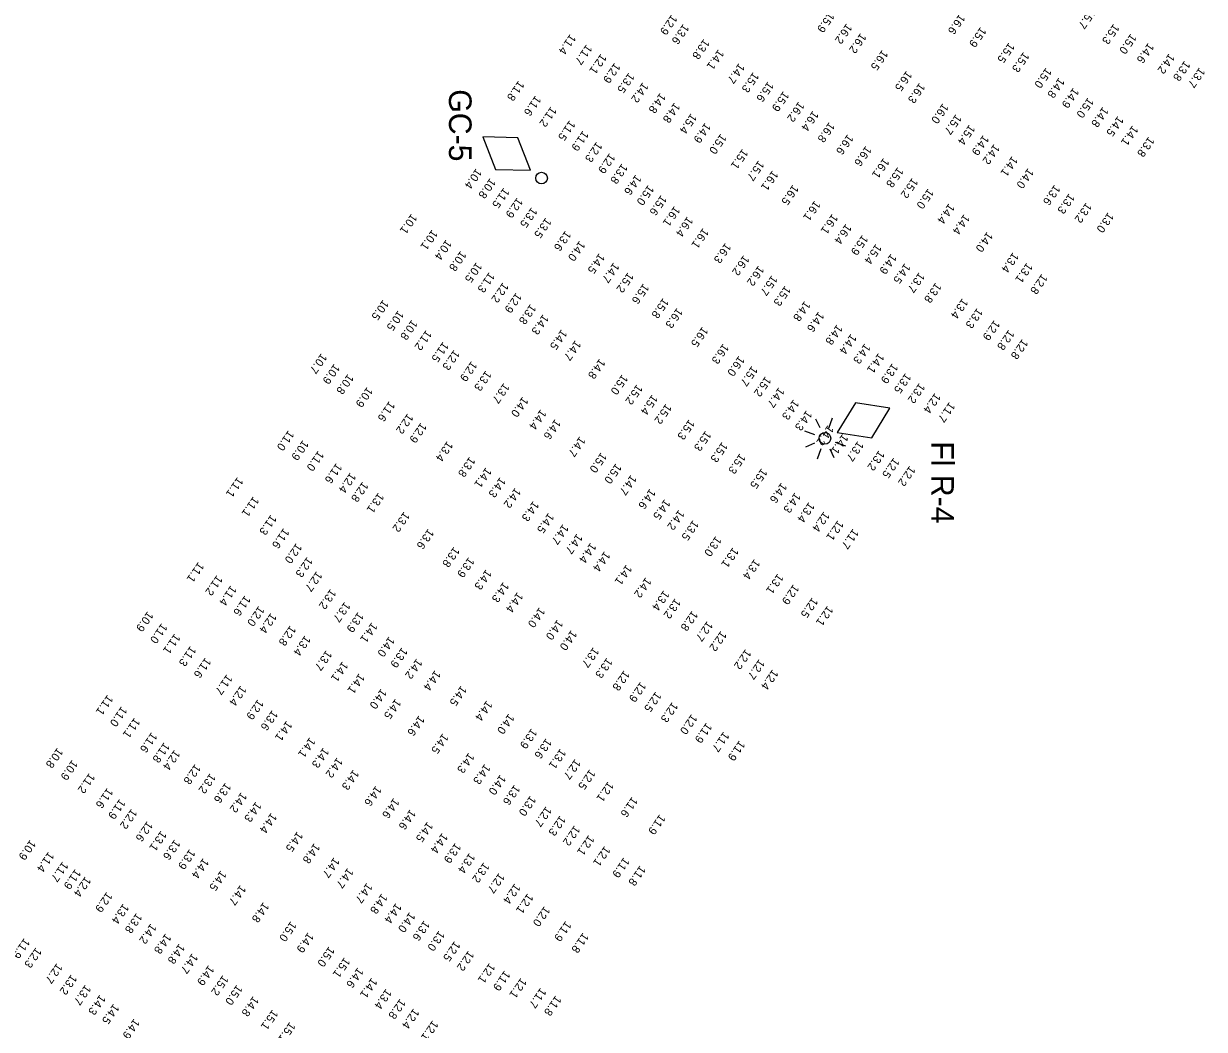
# Model space of a CAD drawing. Extents: x 815385 to 820851, y 582449 to 604245.
# Drawn here: x 816418 to 817150, y 583950 to 584573 of the extents above; entities that cross this region are included whole.
import ezdxf

# ---------------------------------------------------------------- set-up
doc = ezdxf.new("R2010")
doc.units = 0
for name, color, linetype in [('V-CHAN-AIDS', 7, 'Continuous'), ('V-TOPO-SOUN-101408', 7, 'Continuous'), ('V-TOPO-SOUN-EXCSS', 7, 'Continuous')]:
    doc.layers.add(name, color=color, linetype=linetype)

msp = doc.modelspace()

# ---------------------------------------------------------------- linework, layer by layer
at = {"layer": 'V-CHAN-AIDS'}
for p, q in [((816911.53, 584322.24), (816908.99, 584327.67)), ((816916.89, 584322.09), (816919.21, 584328.47)), ((816901.81, 584320.35), (816908.19, 584318.03)), ((816908.04, 584312.67), (816902.61, 584310.13)), ((816920.95, 584313.39), (816927.33, 584311.07)), ((816909.93, 584302.95), (816912.25, 584309.33)), ((816917.61, 584309.18), (816920.15, 584303.75))]:
    msp.add_line(p, q, dxfattribs=at)
for points in [[(816732.13, 584481.75), (816724.27, 584501.9), (816702.64, 584502.4), (816710.5, 584482.24)], [(816922.18, 584319.26), (816943.57, 584315.99), (816954.81, 584334.47), (816933.43, 584337.74)]]:
    msp.add_lwpolyline(points, close=True, dxfattribs=at)
for centre in [(816739.01, 584476.93), (816914.57, 584315.71)]:
    msp.add_circle(centre, 3.6, dxfattribs=at)

# ---------------------------------------------------------------- texts
for s, p in [('GC-5', (816681.66, 584531.96)), ('Fl R-4', (816980.44, 584313.87))]:
    msp.add_text(s, height=14, rotation=270, dxfattribs=at).set_placement(p)
at = {"layer": 'V-TOPO-SOUN-101408'}
for s, p in [('15.7 ', (817078.64, 584582.24)), ('12.9 ', (816819.54, 584578.51)), ('15.9 ', (816916.85, 584579.99)), ('16.6 ', (816997.89, 584578.88)), ('13.6 ', (816826.82, 584572.74)), ('16.2 ', (816927.92, 584572.99)), ('15.9 ', (817010.95, 584570.83)), ('15.3 ', (817093.38, 584572.78)), ('11.4 ', (816756.76, 584566.45)), ('13.8 ', (816839.55, 584563.43)), ('16.2 ', (816936.66, 584567.07)), ('15.5 ', (817028.5, 584561.17)), ('15.0 ', (817104.01, 584566.7)), ('14.6 ', (817114.86, 584561)), ('11.7 ', (816766.86, 584560.03)), ('12.1 ', (816775.8, 584554.25)), ('14.1 ', (816848.52, 584556.95)), ('16.5 ', (816950.07, 584556.62)), ('15.3 ', (817037.59, 584555.37)), ('14.2 ', (817127.74, 584554.41)), ('12.9 ', (816784.27, 584548.63)), ('14.7 ', (816861.3, 584548.39)), ('15.0 ', (817051.47, 584545.55)), ('13.8 ', (817137.34, 584549.92)), ('13.7 ', (817146.51, 584545.75)), ('13.5 ', (816793.05, 584542.52)), ('15.3 ', (816870.14, 584542.86)), ('16.5 ', (816965.05, 584543.69)), ('14.8 ', (817059.5, 584539.42)), ('11.8 ', (816724.79, 584537.61)), ('14.2 ', (816801.69, 584536.55)), ('15.6 ', (816879.29, 584537.04)), ('15.9 ', (816888.81, 584531.07)), ('16.3 ', (816973.12, 584536.22)), ('14.9 ', (817068.41, 584533.19)), ('11.6 ', (816735.26, 584528.36)), ('14.8 ', (816812.48, 584529.97)), ('14.8 ', (816821.33, 584524.01)), ('16.2 ', (816898.3, 584524.61)), ('16.0 ', (816987.59, 584523.55)), ('15.0 ', (817077.52, 584527.09)), ('11.2 ', (816744.84, 584521.53)), ('15.4 ', (816831.63, 584517.28)), ('16.4 ', (816907.1, 584518.93)), ('15.7 ', (816995.66, 584516.75)), ('14.8 ', (817086.69, 584521.35)), ('11.5 ', (816756.4, 584513.03)), ('14.9 ', (816840.36, 584511.51)), ('16.8 ', (816917.17, 584511.88)), ('15.4 ', (817004.01, 584510.36)), ('14.5 ', (817096.03, 584515.69)), ('14.1 ', (817105.1, 584509.84)), ('11.9 ', (816764.66, 584506.6)), ('15.0 ', (816850.01, 584504.7)), ('16.6 ', (816928.64, 584504.35)), ('14.9 ', (817012.62, 584503.9)), ('13.8 ', (817115.1, 584502.9)), ('12.3 ', (816773.09, 584499.69)), ('15.1 ', (816863.47, 584495.36)), ('16.6 ', (816939.89, 584497.16)), ('14.2 ', (817019.33, 584498.32)), ('12.9 ', (816781.12, 584492.63)), ('15.7 ', (816873.41, 584488.12)), ('16.1 ', (816950.88, 584489.69)), ('14.1 ', (817030.52, 584490.84)), ('10.4 ', (816698.51, 584483.21)), ('13.8 ', (816788.79, 584486.21)), ('16.1 ', (816882.09, 584481.98)), ('15.8 ', (816959.64, 584483.98)), ('14.0 ', (817040.36, 584483.36)), ('10.8 ', (816707.1, 584477.16)), ('14.6 ', (816797.35, 584479.37)), ('15.0 ', (816805.09, 584472.95)), ('16.5 ', (816894.72, 584473.13)), ('15.2 ', (816968.68, 584477.36)), ('13.6 ', (817056.79, 584473.07)), ('11.5 ', (816715.58, 584471.23)), ('12.9 ', (816723.92, 584465.14)), ('15.6 ', (816813.07, 584466.68)), ('15.0 ', (816978.46, 584470.74)), ('13.3 ', (817065.77, 584467.69)), ('13.5 ', (816732.84, 584459.13)), ('16.1 ', (816821.32, 584459.89)), ('16.1 ', (816908.23, 584463.29)), ('14.4 ', (816991.32, 584461.5)), ('13.2 ', (817076.37, 584462.06)), ('10.1 ', (816658.42, 584455.17)), ('13.5 ', (816741.57, 584452.66)), ('16.4 ', (816829.34, 584453.45)), ('16.1 ', (816919.1, 584455.06)), ('14.4 ', (817000.74, 584454.87)), ('13.0 ', (817089.98, 584455.98)), ('10.1 ', (816671.18, 584445.26)), ('13.6 ', (816753.82, 584444.67)), ('16.1 ', (816839.05, 584446.25)), ('16.4 ', (816927.56, 584448.88)), ('14.0 ', (817015.06, 584443.99)), ('10.4 ', (816679.89, 584439.1)), ('14.0 ', (816762.54, 584438.38)), ('16.3 ', (816852.9, 584437.08)), ('15.9 ', (816937.77, 584442.03)), ('15.4 ', (816946.15, 584436.46)), ('10.8 ', (816688.89, 584432.15)), ('14.5 ', (816774.71, 584430.63)), ('16.2 ', (816864.21, 584429.46)), ('14.9 ', (816955.45, 584430.31)), ('13.4 ', (817031.05, 584431.23)), ('10.5 ', (816698.63, 584425.09)), ('14.7 ', (816783.64, 584424.91)), ('16.2 ', (816873.39, 584423.01)), ('14.5 ', (816964.02, 584424.46)), ('13.1 ', (817039.64, 584424.82)), ('11.3 ', (816706.54, 584418.89)), ('15.2 ', (816792.54, 584418.8)), ('15.7 ', (816881.65, 584417)), ('13.7 ', (816972.86, 584418.81)), ('12.8 ', (817048.91, 584417.88)), ('12.2 ', (816715.07, 584412.58)), ('15.6 ', (816802.08, 584411.9)), ('15.3 ', (816889.89, 584410.55)), ('13.8 ', (816983.16, 584412.47)), ('10.5 ', (816640.82, 584401.84)), ('12.9 ', (816723.28, 584406.25)), ('13.8 ', (816732.11, 584399.16)), ('15.8 ', (816814.33, 584402.92)), ('14.8 ', (816902.03, 584401.12)), ('13.4 ', (816999.7, 584402.74)), ('10.5 ', (816650.19, 584395.22)), ('14.3 ', (816739.93, 584392.83)), ('16.3 ', (816822.96, 584396.84)), ('14.6 ', (816910.58, 584394.5)), ('13.3 ', (817008.86, 584396.73)), ('10.8 ', (816658.66, 584389.49)), ('16.5 ', (816838.68, 584385.17)), ('14.8 ', (816922.01, 584386.51)), ('12.9 ', (817019.42, 584389.27)), ('11.2 ', (816667.53, 584383.08)), ('14.5 ', (816751.33, 584383.47)), ('14.4 ', (816930.64, 584380.7)), ('12.8 ', (817028.36, 584383.24)), ('12.8 ', (817036.83, 584377.57)), ('11.5 ', (816678.01, 584375.81)), ('12.3 ', (816684.79, 584370.83)), ('14.7 ', (816759.93, 584376.75)), ('16.3 ', (816851.53, 584374.7)), ('14.3 ', (816939.24, 584374.76)), ('10.7 ', (816602.57, 584368.65)), ('12.9 ', (816695.61, 584363.82)), ('14.8 ', (816774.96, 584365.39)), ('16.0 ', (816861.24, 584367.08)), ('14.1 ', (816947.75, 584368.85)), ('10.9 ', (816610.56, 584362.15)), ('10.8 ', (816619.07, 584355.86)), ('13.3 ', (816704.46, 584357.98)), ('15.0 ', (816788.98, 584355.62)), ('15.7 ', (816869.33, 584360.85)), ('13.9 ', (816956.31, 584362.49)), ('13.5 ', (816964.46, 584356.42)), ('13.7 ', (816715.62, 584350.24)), ('15.2 ', (816798.07, 584349.43)), ('15.2 ', (816877.7, 584354.4)), ('13.2 ', (816973.01, 584350.25)), ('10.9 ', (816630.99, 584347.81)), ('14.0 ', (816727.28, 584341.74)), ('15.4 ', (816807.52, 584343.1)), ('14.7 ', (816885.98, 584347.61)), ('12.4 ', (816982.71, 584344.08)), ('11.6 ', (816644.68, 584339.01)), ('14.4 ', (816738.47, 584333.97)), ('15.2 ', (816816.08, 584337.43)), ('14.3 ', (816895.08, 584340.06)), ('14.3 ', (816903.11, 584333.35)), ('11.7 ', (816991.65, 584338.48)), ('12.2 ', (816656.04, 584331.37)), ('14.6 ', (816747.42, 584327.91)), ('15.3 ', (816830.35, 584327.71)), ('11.0 ', (816582.2, 584320.94)), ('12.9 ', (816664.3, 584325.73)), ('15.3 ', (816840.59, 584320.67)), ('10.9 ', (816591.18, 584314.94)), ('13.4 ', (816680.6, 584314.26)), ('14.7 ', (816762.66, 584317.16)), ('15.3 ', (816850.82, 584313.72)), ('13.7 ', (816934.97, 584314.33)), ('11.0 ', (816600.67, 584308.28)), ('13.8 ', (816694.44, 584304.58)), ('15.0 ', (816775.92, 584307.25)), ('15.3 ', (816861.85, 584306.59)), ('13.2 ', (816947.99, 584308.52)), ('11.6 ', (816611.91, 584300.64)), ('14.1 ', (816704.53, 584297.95)), ('15.0 ', (816785.06, 584300.45)), ('15.5 ', (816875.33, 584297.41)), ('12.5 ', (816957.17, 584303.97)), ('12.2 ', (816967.04, 584298.96)), ('11.1 ', (816550.69, 584292.01)), ('12.4 ', (816620.53, 584294.76)), ('14.3 ', (816713.33, 584291.95)), ('14.7 ', (816794.41, 584293.38)), ('13.1 ', (816637.9, 584282.29)), ('14.2 ', (816722.68, 584285.4)), ('14.6 ', (816806.14, 584284.78)), ('14.6 ', (816887.53, 584288.49)), ('14.3 ', (816896, 584282.39)), ('11.1 ', (816560.46, 584279.98)), ('14.3 ', (816733.88, 584277.19)), ('14.5 ', (816815.25, 584278.27)), ('13.4 ', (816904.61, 584276.47)), ('11.3 ', (816571.37, 584268.69)), ('13.2 ', (816653.83, 584270.55)), ('14.5 ', (816743.31, 584269.81)), ('14.2 ', (816824.02, 584271.74)), ('12.4 ', (816913.9, 584270.64)), ('11.6 ', (816579.24, 584260.34)), ('14.7 ', (816752.26, 584262.83)), ('13.5 ', (816832.85, 584265.33)), ('12.1 ', (816922.58, 584265.23)), ('13.6 ', (816668.81, 584259.98)), ('14.7 ', (816760.93, 584256.94)), ('13.0 ', (816846.94, 584255.42)), ('11.7 ', (816931.95, 584259.99)), ('12.0 ', (816587.08, 584251.04)), ('13.8 ', (816684.72, 584248.76)), ('14.4 ', (816769.38, 584251.33)), ('14.4 ', (816778.03, 584246.05)), ('13.1 ', (816857.55, 584248.43)), ('11.1 ', (816526.43, 584239.34)), ('12.3 ', (816593.81, 584242.52)), ('13.9 ', (816693.85, 584242.34)), ('13.4 ', (816870.86, 584241.18)), ('11.2 ', (816537.9, 584231.21)), ('12.7 ', (816599.64, 584233.65)), ('14.3 ', (816704.61, 584234.78)), ('14.1 ', (816791.51, 584237.72)), ('13.1 ', (816885.31, 584232.18)), ('11.4 ', (816546.55, 584224.9)), ('14.3 ', (816715.3, 584226.97)), ('14.2 ', (816803.51, 584229.83)), ('12.9 ', (816895.03, 584225.56)), ('11.6 ', (816555.26, 584218.66)), ('13.2 ', (816608.28, 584222.69)), ('14.4 ', (816724.04, 584220.68)), ('13.4 ', (816814.68, 584221.83)), ('13.2 ', (816821.75, 584216.86)), ('12.5 ', (816906.7, 584217.38)), ('12.0 ', (816563.83, 584212.15)), ('13.7 ', (816617.03, 584214.68)), ('14.0 ', (816737.69, 584211.34)), ('12.8 ', (816832.34, 584209.23)), ('12.1 ', (816916.16, 584212.33)), ('10.9 ', (816494.99, 584208.82)), ('12.4 ', (816571.37, 584207.83)), ('13.9 ', (816625.34, 584208.34)), ('14.1 ', (816633.84, 584201.98)), ('14.0 ', (816748.81, 584203.71)), ('12.7 ', (816841.62, 584202.78)), ('11.0 ', (816503.68, 584201.46)), ('11.1 ', (816511.73, 584195)), ('12.8 ', (816583.34, 584200.05)), ('14.0 ', (816757.43, 584197.22)), ('12.2 ', (816850.13, 584196.69)), ('11.3 ', (816521.52, 584187.34)), ('13.4 ', (816592.45, 584193.85)), ('14.0 ', (816644.53, 584193.22)), ('11.6 ', (816530.75, 584180.16)), ('13.7 ', (816605.64, 584184.68)), ('13.9 ', (816652.5, 584186.46)), ('13.7 ', (816771.09, 584186.57)), ('13.3 ', (816779.45, 584180.03)), ('12.2 ', (816865.37, 584185.43)), ('14.1 ', (816615.7, 584177.79)), ('14.2 ', (816661.63, 584179.55)), ('12.7 ', (816873.79, 584179.19)), ('12.4 ', (816882.13, 584172.86)), ('11.7 ', (816544, 584169.76)), ('14.1 ', (816625.99, 584170.35)), ('14.4 ', (816673, 584172.31)), ('12.8 ', (816790.1, 584172.21)), ('12.9 ', (816800.28, 584165.16)), ('12.4 ', (816552.68, 584162.87)), ('14.0 ', (816639.66, 584160.92)), ('14.5 ', (816689.2, 584162.79)), ('12.5 ', (816809.71, 584159.05)), ('11.1 ', (816470.14, 584157.07)), ('12.9 ', (816563.29, 584154.3)), ('14.5 ', (816648.5, 584154.68)), ('14.4 ', (816705.02, 584153.55)), ('12.3 ', (816819.97, 584152.6)), ('11.0 ', (816478.81, 584149.97)), ('13.6 ', (816572.16, 584147.61)), ('14.6 ', (816663.06, 584144.27)), ('14.0 ', (816718.64, 584145.38)), ('12.0 ', (816831.92, 584145.15)), ('11.1 ', (816486.83, 584142.9)), ('14.1 ', (816581.05, 584141)), ('13.9 ', (816732.76, 584136.27)), ('11.9 ', (816841.1, 584139.8)), ('11.6 ', (816497.42, 584133.88)), ('14.1 ', (816595.39, 584130.76)), ('14.5 ', (816677.82, 584133.21)), ('13.6 ', (816741.77, 584130.11)), ('11.7 ', (816851.78, 584134.28)), ('11.9 ', (816861.55, 584128.79)), ('10.8 ', (816439.09, 584124.31)), ('11.8 ', (816505.2, 584127.59)), ('12.4 ', (816511.63, 584123.04)), ('14.3 ', (816603.86, 584124.43)), ('13.1 ', (816750.64, 584123.75)), ('10.9 ', (816448.24, 584116.77)), ('12.8 ', (816524.4, 584114.21)), ('14.2 ', (816612.39, 584118.29)), ('14.3 ', (816693.86, 584121.19)), ('14.3 ', (816703.83, 584114.26)), ('12.7 ', (816759.73, 584117.3)), ('11.2 ', (816458.86, 584108.63)), ('13.2 ', (816533.68, 584108.5)), ('14.3 ', (816622.4, 584110.74)), ('14.0 ', (816713.4, 584107.67)), ('12.5 ', (816768.84, 584110.96)), ('11.6 ', (816470.03, 584099.45)), ('13.6 ', (816543.19, 584102.66)), ('14.6 ', (816636.37, 584100.77)), ('13.6 ', (816722.22, 584101.4)), ('12.1 ', (816780.23, 584103.4)), ('11.9 ', (816477.7, 584092.61)), ('14.2 ', (816552.98, 584096.71)), ('14.6 ', (816647.4, 584093.14)), ('13.0 ', (816732.05, 584094.6)), ('11.6 ', (816795.11, 584093.91)), ('12.2 ', (816485.01, 584086.52)), ('14.3 ', (816562.01, 584090.88)), ('14.6 ', (816657.64, 584086.14)), ('12.7 ', (816741.77, 584087.97)), ('12.6 ', (816494.72, 584078.8)), ('14.4 ', (816571.55, 584083.96)), ('14.5 ', (816668.28, 584078.45)), ('12.3 ', (816750.49, 584082.32)), ('11.9 ', (816812.2, 584083.08)), ('13.1 ', (816503.25, 584072.87)), ('14.5 ', (816587.71, 584072.42)), ('14.4 ', (816677.47, 584071.53)), ('12.2 ', (816759.39, 584076.18)), ('12.1 ', (816768.2, 584070.2)), ('10.9 ', (816422.25, 584067.32)), ('13.6 ', (816511.69, 584067.45)), ('14.8 ', (816598.24, 584065.18)), ('13.9 ', (816685.61, 584065.38)), ('12.1 ', (816778.11, 584063.44)), ('11.4 ', (816433.59, 584059.89)), ('13.9 ', (816521, 584061.52)), ('14.4 ', (816529.42, 584055.95)), ('14.7 ', (816610.42, 584056.39)), ('13.4 ', (816694.37, 584059.13)), ('11.9 ', (816789.99, 584056.39)), ('11.7 ', (816442.33, 584053.79)), ('11.9 ', (816450.15, 584049.19)), ('14.5 ', (816540.33, 584048.27)), ('14.7 ', (816618.94, 584049.87)), ('13.2 ', (816703.19, 584053.29)), ('11.8 ', (816800, 584051.35)), ('12.4 ', (816456.37, 584044.53)), ('12.7 ', (816712.66, 584046.76)), ('12.9 ', (816469.65, 584034.95)), ('14.7 ', (816552.39, 584039.28)), ('14.7 ', (816630.76, 584040.6)), ('14.8 ', (816639.99, 584033.98)), ('12.4 ', (816722.38, 584040.19)), ('12.1 ', (816730.38, 584034.05)), ('13.4 ', (816479.88, 584027.75)), ('14.8 ', (816566.69, 584028.62)), ('14.4 ', (816648.8, 584028.11)), ('12.0 ', (816740.78, 584026.16)), ('13.8 ', (816488.08, 584021.92)), ('14.0 ', (816657.26, 584022.46)), ('14.2 ', (816496.95, 584015.4)), ('15.0 ', (816583.67, 584016.84)), ('13.6 ', (816666.29, 584017.31)), ('11.9 ', (816753.95, 584016.94)), ('11.9 ', (816418.54, 584006.35)), ('14.8 ', (816506.11, 584009.23)), ('14.9 ', (816594.38, 584009.9)), ('13.0 ', (816675.49, 584010.98)), ('12.5 ', (816685.15, 584004.56)), ('11.8 ', (816764.71, 584009.75)), ('12.3 ', (816425.79, 584000.55)), ('14.8 ', (816514.55, 584002.98)), ('14.7 ', (816522.62, 583996.95)), ('15.0 ', (816607.32, 584001.18)), ('12.2 ', (816693.74, 583998.63)), ('12.7 ', (816438.75, 583990.83)), ('14.9 ', (816532.72, 583989.59)), ('15.1 ', (816616.89, 583994.42)), ('12.1 ', (816706.74, 583990.95)), ('13.2 ', (816447.68, 583983.84)), ('15.2 ', (816541.57, 583983.41)), ('14.6 ', (816625.19, 583988.17)), ('11.9 ', (816716.09, 583986.29)), ('13.7 ', (816456.4, 583977.48)), ('15.0 ', (816550.25, 583977.47)), ('14.1 ', (816633.74, 583981.79)), ('13.4 ', (816642.65, 583974.97)), ('12.1 ', (816726.26, 583981.73)), ('11.7 ', (816738.41, 583975.58)), ('14.3 ', (816465.42, 583971.35)), ('14.8 ', (816560.38, 583970.43)), ('12.8 ', (816651.32, 583968.79)), ('11.8 ', (816747.75, 583970.82)), ('14.5 ', (816473.88, 583965.7)), ('15.1 ', (816572.32, 583962.12)), ('12.4 ', (816659.75, 583962.81)), ('14.9 ', (816486.61, 583956.51)), ('15.1 ', (816582.99, 583954.36)), ('12.1 ', (816671.54, 583955.41))]:
    msp.add_text(s, height=5, rotation=234.911, dxfattribs=at).set_placement(p)
at = {"layer": 'V-TOPO-SOUN-EXCSS'}
for s, p in [('14.2 ', (816916.44, 584324.14)), ('14.1 ', (816925.49, 584318.74)), ('12.8 ', (816628.19, 584289.14))]:
    msp.add_text(s, height=5, rotation=234.911, dxfattribs=at).set_placement(p)

doc.saveas('drawing.dxf')
